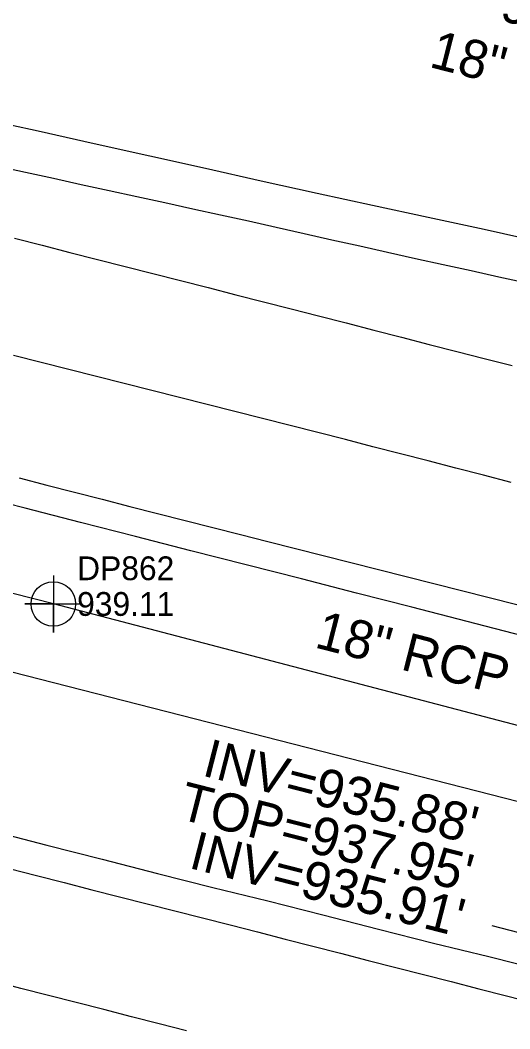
# Model space of a CAD drawing. Extents: x 1182322 to 1186765, y 572295 to 575411.
# Drawn here: x 1182701 to 1182752.5, y 574506.9 to 574612.9 of the extents above; entities that cross this region are included whole.
import ezdxf

# ---------------------------------------------------------------- set-up
doc = ezdxf.new("R2010")
doc.units = 0
for name, color, linetype in [('COGO Default Chain', 7, 'Continuous'), ('Exist Guardrail Cable Guide Rail', 7, 'Continuous'), ('Exist Guardrail Cable Guide Rail Cogo Elevation', 7, 'Continuous'), ('Exist Guardrail Cable Guide Rail Cogo Number', 7, 'Continuous'), ('Exist Guardrail Cable Guide Rail Cogo Point CELL', 7, 'Continuous'), ('Exist Horizontal Alignment', 7, 'Continuous'), ('Exist Roads EOP', 7, 'Continuous'), ('Exist Roads EOT', 7, 'Continuous'), ('Exist Structure Minor Drop Inlet Top Elevation', 7, 'Continuous'), ('Exist Structure Minor Pipes RCP 18 Inch Invert', 7, 'Continuous'), ('Exist Structure Minor Pipes RCP 18 Inch Leader', 7, 'Continuous'), ('Exist Structure Minor Pipes RCP 18 Inch Text', 7, 'Continuous')]:
    doc.layers.add(name, color=color, linetype=linetype)

msp = doc.modelspace()

# ---------------------------------------------------------------- linework, layer by layer
at = {"layer": 'COGO Default Chain'}
msp.add_line((1182528.88, 574588.22), (1185362.14, 573862.9), dxfattribs=at)
at = {"layer": 'Exist Guardrail Cable Guide Rail'}
msp.add_lwpolyline([(1183724.74, 574289.7), (1183677.28, 574301.88), (1183623.6, 574315.48), (1183573.41, 574328.42), (1183523.18, 574341.49), (1183470.48, 574355.05), (1183416.85, 574368.69), (1183366.96, 574381.41), (1183314.88, 574394.83), (1183262.33, 574408.3), (1183212.68, 574421.31), (1183161.26, 574434.27), (1183113.83, 574446.38), (1183064.43, 574459.18), (1183012.5, 574472.56), (1182962.1, 574485.47), (1182911.03, 574498.69), (1182859.7, 574511.98), (1182808.96, 574524.96), (1182757.01, 574537.77), (1182704.44, 574551.53), (1182655.16, 574564.04), (1182603.29, 574577.2), (1182552.65, 574589.83)], dxfattribs=at)
at = {"layer": 'Exist Guardrail Cable Guide Rail Cogo Point CELL'}
msp.add_lwpolyline([(1182704.44, 574554.53), (1182704.44, 574548.53), (1182704.44, 574551.53), (1182701.44, 574551.53), (1182707.44, 574551.53)], dxfattribs=at)
msp.add_circle((1182704.44, 574551.53), 2.34, dxfattribs=at)
at = {"layer": 'Exist Horizontal Alignment'}
msp.add_line((1182528.88, 574588.22), (1185362.14, 573862.9), dxfattribs=at)
at = {"layer": 'Exist Roads EOP'}
for points in [[(1182696.98, 574602.53), (1182702.85, 574601.26), (1182708.74, 574599.94), (1182714.59, 574598.64), (1182720.44, 574597.33), (1182726.31, 574596.02), (1182732.18, 574594.71), (1182738.01, 574593.45), (1182743.86, 574592.19), (1182749.76, 574590.91), (1182755.52, 574589.64), (1182761.47, 574588.3), (1182767.33, 574586.96), (1182773.1, 574585.65), (1182778.97, 574584.32), (1182784.8, 574583), (1182790.72, 574581.66), (1182796.57, 574580.35), (1182802.43, 574579.04), (1182808.28, 574577.73), (1182814.13, 574576.37), (1182819.97, 574574.99), (1182825.81, 574573.62)], [(1182823.58, 574530.59), (1182817.77, 574532.09), (1182811.96, 574533.58), (1182806.15, 574535.05), (1182800.32, 574536.5), (1182794.5, 574537.95), (1182788.68, 574539.4), (1182782.86, 574540.85), (1182777.04, 574542.3), (1182771.21, 574543.75), (1182765.39, 574545.2), (1182759.58, 574546.69), (1182753.77, 574548.19), (1182747.96, 574549.69), (1182742.15, 574551.18), (1182736.34, 574552.68), (1182730.53, 574554.17), (1182724.72, 574555.65), (1182718.9, 574557.13), (1182713.09, 574558.62), (1182707.28, 574560.1), (1182701.47, 574561.59), (1182695.65, 574563.07)], [(1182697.95, 574527.68), (1182703.76, 574526.18), (1182709.57, 574524.69), (1182715.39, 574523.2), (1182721.2, 574521.71), (1182727.01, 574520.32), (1182732.8, 574518.85), (1182738.63, 574517.33), (1182744.42, 574515.89), (1182750.25, 574514.47), (1182756.08, 574512.99), (1182761.94, 574511.56), (1182767.69, 574509.99), (1182773.45, 574508.42), (1182779.27, 574506.91), (1182785.11, 574505.36)]]:
    msp.add_lwpolyline(points, dxfattribs=at)
at = {"layer": 'Exist Roads EOT'}
for points in [[(1182698.58, 574597.55), (1182701.51, 574596.91), (1182704.44, 574596.27), (1182707.37, 574595.63), (1182710.3, 574594.99), (1182713.23, 574594.36), (1182716.17, 574593.72), (1182719.1, 574593.08), (1182722.03, 574592.44), (1182724.96, 574591.79), (1182727.89, 574591.14), (1182730.81, 574590.48), (1182733.74, 574589.82), (1182736.67, 574589.16), (1182739.59, 574588.51), (1182742.52, 574587.86), (1182745.45, 574587.22), (1182748.38, 574586.57), (1182751.31, 574585.93), (1182754.24, 574585.29)], [(1182700.37, 574589.97), (1182703.27, 574589.23), (1182706.18, 574588.49), (1182709.09, 574587.75), (1182711.99, 574587), (1182714.9, 574586.26), (1182717.81, 574585.52), (1182720.72, 574584.78), (1182723.62, 574584.04), (1182726.53, 574583.3), (1182729.44, 574582.55), (1182732.34, 574581.81), (1182735.25, 574581.07), (1182738.15, 574580.32), (1182741.06, 574579.57), (1182743.96, 574578.82), (1182746.87, 574578.07), (1182749.77, 574577.32), (1182752.68, 574576.58)], [(1182752.59, 574564.31), (1182749.68, 574565.06), (1182746.78, 574565.81), (1182743.87, 574566.56), (1182740.97, 574567.31), (1182738.06, 574568.06), (1182735.16, 574568.81), (1182732.25, 574569.55), (1182729.34, 574570.29), (1182726.44, 574571.02), (1182723.53, 574571.76), (1182720.62, 574572.49), (1182717.71, 574573.23), (1182714.8, 574573.97), (1182711.89, 574574.7), (1182708.99, 574575.44), (1182706.08, 574576.17), (1182703.17, 574576.91), (1182700.26, 574577.64)], [(1182700.85, 574564.78), (1182703.76, 574564.03), (1182706.66, 574563.29), (1182709.57, 574562.54), (1182712.48, 574561.79), (1182715.38, 574561.05), (1182718.29, 574560.31), (1182721.2, 574559.58), (1182724.11, 574558.84), (1182727.01, 574558.1), (1182729.92, 574557.36), (1182732.83, 574556.62), (1182735.74, 574555.88), (1182738.65, 574555.15), (1182741.55, 574554.41), (1182744.46, 574553.68), (1182747.37, 574552.95), (1182750.28, 574552.22), (1182753.19, 574551.49)], [(1182699.78, 574523.72), (1182702.68, 574522.98), (1182705.59, 574522.24), (1182708.49, 574521.49), (1182711.4, 574520.75), (1182714.31, 574520.01), (1182717.22, 574519.27), (1182720.12, 574518.53), (1182723.03, 574517.79), (1182725.93, 574517.05), (1182728.84, 574516.3), (1182731.75, 574515.56), (1182734.65, 574514.81), (1182737.56, 574514.07), (1182740.46, 574513.32), (1182743.37, 574512.58), (1182746.27, 574511.83), (1182749.18, 574511.09), (1182752.09, 574510.35), (1182754.99, 574509.6), (1182757.9, 574508.86), (1182760.81, 574508.12), (1182763.71, 574507.38), (1182766.62, 574506.64)], [(1182718.46, 574506.65), (1182715.56, 574507.4), (1182712.65, 574508.14), (1182709.75, 574508.89), (1182706.84, 574509.63), (1182703.93, 574510.38), (1182701.03, 574511.12), (1182698.12, 574511.87)]]:
    msp.add_lwpolyline(points, dxfattribs=at)
at = {"layer": 'Exist Structure Minor Pipes RCP 18 Inch Leader'}
msp.add_lwpolyline([(1182773.84, 574522.94), (1182756.41, 574516.19), (1182750.59, 574517.68)], dxfattribs=at)

# ---------------------------------------------------------------- texts
at = {"layer": 'Exist Guardrail Cable Guide Rail Cogo Elevation'}
msp.add_text('939.11', height=2.5, dxfattribs=at).set_placement((1182706.94, 574550.28))
at = {"layer": 'Exist Guardrail Cable Guide Rail Cogo Number'}
msp.add_text('DP862', height=2.5, dxfattribs=at).set_placement((1182706.94, 574554.03))
at = {"layer": 'Exist Structure Minor Drop Inlet Top Elevation'}
msp.add_text("TOP=937.95'", height=4, rotation=345.6405, dxfattribs=at).set_placement((1182717.44, 574529))
at = {"layer": 'Exist Structure Minor Pipes RCP 18 Inch Invert'}
for s, p in [("INV=934.66'", (1182739.59, 574615.91)), ("INV=935.88'", (1182719.96, 574533.52)), ("INV=935.91'", (1182718.56, 574523.81))]:
    msp.add_text(s, height=4, rotation=345.6405, dxfattribs=at).set_placement(p)
at = {"layer": 'Exist Structure Minor Pipes RCP 18 Inch Text'}
for p in [(1182743.85, 574608), (1182731.8, 574546.99)]:
    msp.add_text('18" RCP', height=4, rotation=345.6724, dxfattribs=at).set_placement(p)

doc.saveas('drawing.dxf')
